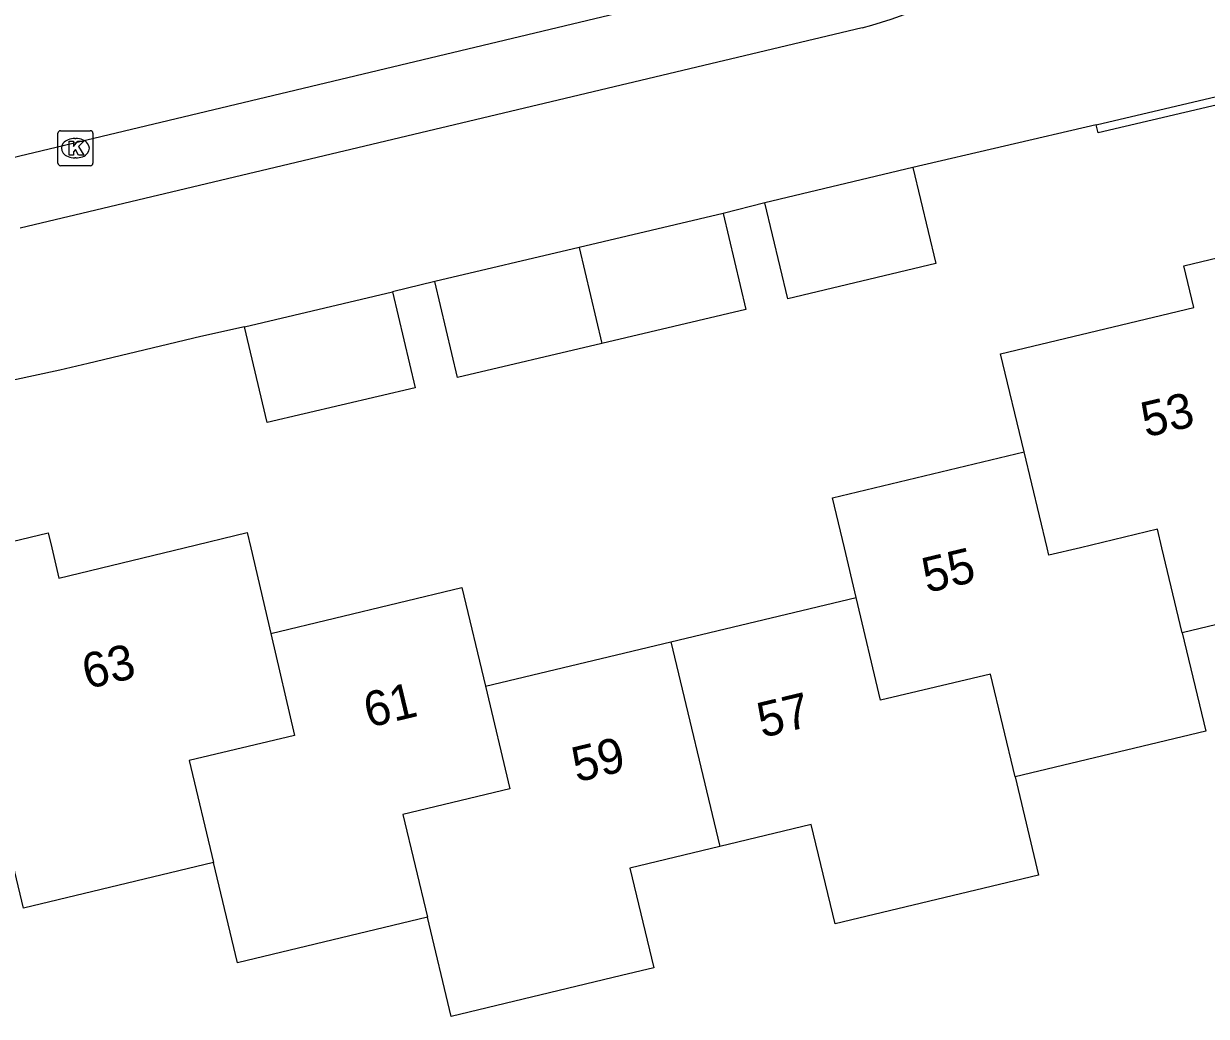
# Model space of a CAD drawing. Extents: x 158038 to 159242, y 380133 to 381214.
# Drawn here: x 159050.83 to 159084.65, y 380486.61 to 380514.98 of the extents above; entities that cross this region are included whole.
import ezdxf

# ---------------------------------------------------------------- set-up
doc = ezdxf.new("R2010")
doc.units = 0
for name, color, linetype in [('IMGEO_Kolk', 7, 'Continuous'), ('IMGEO_Muur', 7, 'Continuous'), ('IMGEO_Pand', 7, 'Continuous'), ('IMGEO_Pand_nummerreeks', 7, 'Continuous'), ('IMGEO_Rijbaan_lokaal_open', 7, 'Continuous'), ('IMGEO_Voetpad_open', 7, 'Continuous')]:
    doc.layers.add(name, color=color, linetype=linetype)

msp = doc.modelspace()

# ---------------------------------------------------------------- linework, layer by layer
at = {"layer": 'IMGEO_Kolk'}
for p, q in [((159051.887, 380511.918), (159052.739, 380511.918)), ((159051.812, 380510.992), (159051.812, 380511.844)), ((159052.3, 380511.698), (159052.325, 380511.698)), ((159052.813, 380511.844), (159052.813, 380510.992)), ((159052.739, 380510.918), (159051.887, 380510.918)), ((159052.323, 380511.138), (159052.298, 380511.138))]:
    msp.add_line(p, q, dxfattribs=at)
for points in [[(159051.887, 380511.918), (159052.739, 380511.918)], [(159051.812, 380510.992), (159051.812, 380511.844)], [(159052.133, 380511.618), (159052.256, 380511.618), (159052.256, 380511.467), (159052.386, 380511.618), (159052.55, 380511.618), (159052.404, 380511.467), (159052.557, 380511.218), (159052.405, 380511.218), (159052.32, 380511.382), (159052.256, 380511.315), (159052.256, 380511.218), (159052.133, 380511.218), (159052.133, 380511.618)], [(159052.813, 380511.844), (159052.813, 380510.992)], [(159052.739, 380510.918), (159051.887, 380510.918)]]:
    msp.add_lwpolyline(points, dxfattribs=at)
for centre, start, end in [((159051.889, 380511.842), 91.552, 178.448), ((159051.889, 380511.842), 91.552, 178.448), ((159052.737, 380511.842), 1.552, 88.448), ((159052.737, 380511.842), 1.552, 88.448), ((159051.889, 380510.994), 181.552, 268.448), ((159051.889, 380510.994), 181.552, 268.448), ((159052.737, 380510.994), 271.552, 358.448), ((159052.737, 380510.994), 271.552, 358.448)]:
    msp.add_arc(centre, 0.0765, start, end, dxfattribs=at)
for centre, major_axis, ratio, start_param, end_param in [((159052.299, 380511.418), (-0.387, 0.002), 0.722429, 4.712389, 7.853982), ((159052.324, 380511.418), (-0.39, 0.002), 0.717154, 1.570796, 4.712389)]:
    msp.add_ellipse(centre, major_axis=major_axis, ratio=ratio, start_param=start_param, end_param=end_param, dxfattribs=at)
at = {"layer": 'IMGEO_Muur'}
for points in [[(159090.317, 380514.162), (159090.372, 380513.928), (159081.555, 380511.854), (159081.5, 380512.088)], [(159081.5, 380512.088), (159090.317, 380514.162)]]:
    msp.add_lwpolyline(points, dxfattribs=at)
at = {"layer": 'IMGEO_Pand'}
for points in [[(159076.26, 380510.862), (159076.912, 380508.118), (159072.68, 380507.112), (159072.028, 380509.855)], [(159076.26, 380510.862), (159072.028, 380509.855)], [(159070.835, 380509.556), (159066.711, 380508.582)], [(159070.835, 380509.556), (159071.483, 380506.812), (159067.359, 380505.837)], [(159066.711, 380508.582), (159062.586, 380507.607)], [(159066.711, 380508.582), (159067.359, 380505.837)], [(159079.435, 380502.743), (159078.764, 380505.54), (159084.289, 380506.865), (159084.004, 380508.053), (159086.94, 380508.757)], [(159067.359, 380505.837), (159063.235, 380504.863), (159062.586, 380507.607)], [(159061.381, 380507.317), (159062.027, 380504.574), (159057.791, 380503.58), (159057.144, 380506.316)], [(159057.144, 380506.316), (159061.381, 380507.317)], [(159074.633, 380498.581), (159074.297, 380500), (159073.959, 380501.43), (159079.435, 380502.743)], [(159083.956, 380497.567), (159083.373, 380500), (159083.246, 380500.527), (159081.05, 380500), (159080.145, 380499.783), (159080.093, 380500), (159079.435, 380502.743)], [(159056.265, 380491.008), (159050.826, 380489.704), (159048.433, 380499.686), (159049.742, 380500), (159051.531, 380500.429), (159051.635, 380500), (159051.844, 380499.134), (159055.426, 380500), (159057.224, 380500.431), (159057.325, 380500), (159057.896, 380497.553)], [(159057.896, 380497.553), (159063.36, 380498.863), (159064.036, 380496.04)], [(159089.312, 380498.853), (159083.956, 380497.567)], [(159069.335, 380497.311), (159074.633, 380498.581)], [(159079.179, 380493.449), (159078.473, 380496.391), (159075.328, 380495.642), (159074.633, 380498.581)], [(159057.896, 380497.553), (159058.578, 380494.63), (159055.568, 380493.918), (159056.265, 380491.008)], [(159083.956, 380497.567), (159084.63, 380494.756), (159079.179, 380493.449)], [(159064.036, 380496.04), (159069.335, 380497.311)], [(159069.335, 380497.311), (159070.735, 380491.463)], [(159064.036, 380496.04), (159064.738, 380493.107), (159061.678, 380492.374), (159062.381, 380489.442)], [(159079.179, 380493.449), (159079.852, 380490.643), (159074.031, 380489.247), (159073.35, 380492.09), (159070.735, 380491.463)], [(159070.735, 380491.463), (159068.164, 380490.847), (159068.848, 380487.996), (159067.923, 380487.774), (159063.06, 380486.608), (159062.381, 380489.442)], [(159062.381, 380489.442), (159056.952, 380488.14), (159056.265, 380491.008)]]:
    msp.add_lwpolyline(points, dxfattribs=at)
at = {"layer": 'IMGEO_Rijbaan_lokaal_open'}
msp.add_lwpolyline([(159046.844, 380510.276), (159074.425, 380516.864)], dxfattribs=at)
at = {"layer": 'IMGEO_Voetpad_open'}
for points in [[(159074.806, 380514.855), (159050.738, 380509.133)], [(159081.5, 380512.088), (159076.26, 380510.862)], [(159072.028, 380509.855), (159070.835, 380509.556)], [(159062.586, 380507.607), (159061.381, 380507.317)], [(159057.144, 380506.316), (159055.902, 380506.034), (159052.677, 380505.268), (159051.869, 380505.076), (159047.879, 380504.22)]]:
    msp.add_lwpolyline(points, dxfattribs=at)
msp.add_arc((159071.076, 380528.677), 14.316, 285.1039, 303.5609, dxfattribs=at)

# ---------------------------------------------------------------- texts
at = {"layer": 'IMGEO_Pand_nummerreeks'}
for s, rotation, p in [('53', 13.2538, (159082.916, 380503.149)), ('55', 13.4835, (159076.658, 380498.703)), ('63', 13.5913, (159052.648, 380495.954)), ('61', 13.4822, (159060.699, 380494.852)), ('57', 13.4841, (159071.945, 380494.563)), ('59', 13.4841, (159066.646, 380493.292))]:
    msp.add_text(s, height=1, rotation=rotation, dxfattribs=at).set_placement(p)

doc.saveas('drawing.dxf')
